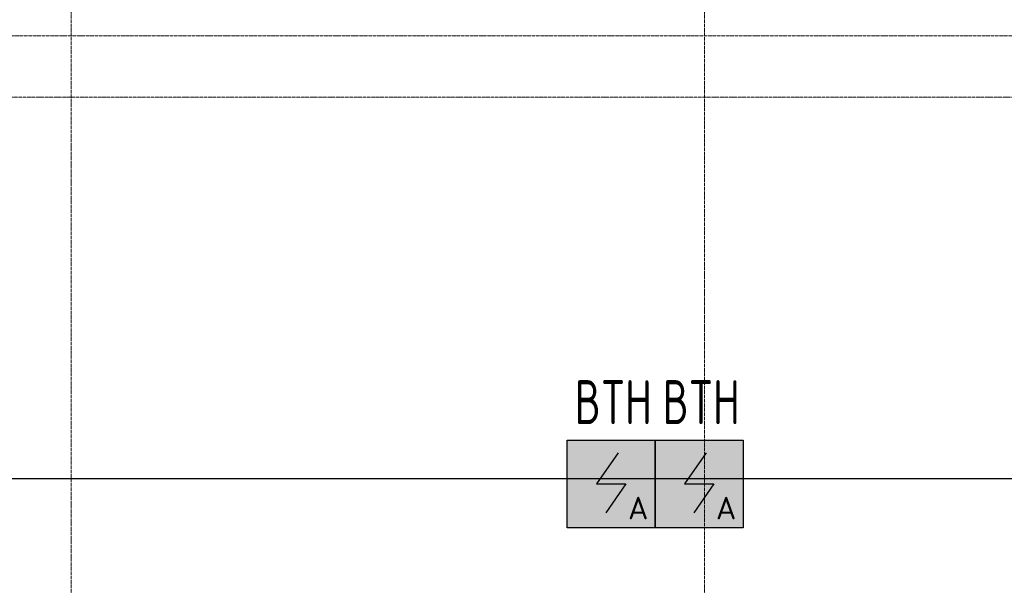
# Model space of a CAD drawing. Header units: millimetres. Extents: x -135639 to 224623, y -383017 to -59102.
# Tile 438 of 494: x 95920 to 101519, y -136046 to -132831. Entities that reach past the tile are written whole.
import ezdxf
from ezdxf.enums import TextEntityAlignment as Align

# ---------------------------------------------------------------- set-up
doc = ezdxf.new("R2010")
doc.units = ezdxf.units.MM
doc.linetypes.add('CONTINOUS', pattern=[0])
doc.linetypes.add('Линия сетки', pattern=[25, 20, -2.5, 0, -2.5])
for name, color, linetype, lineweight in [('Z-030-M_GRID', 7, 'Continuous', 9), ('ПС', 7, 'Continuous', 40), ('СС-011-ПОЖ-СИГНАЛИЗАЦИЯ', 1, 'Continuous', 30)]:
    doc.layers.add(name, color=color, linetype=linetype, lineweight=lineweight)
doc.styles.add('1111', font='isocpeur.ttf')

# ---------------------------------------------------------------- blocks, each defined once
blk = doc.blocks.new('-1 эт')
at = {"layer": 'Z-030-M_GRID', "color": 253, "linetype": 'Линия сетки', "true_color": 0xaaaaaa}
for p, q in [((104350, -19694.8), (104350, 133719.9)), ((107950, -19694.5), (107950, 133719.9)), ((154678, 59900), (-3681.8, 59900)), ((155950.9, 59550), (-3681.7, 59550))]:
    blk.add_line(p, q, dxfattribs=at)
blk = doc.blocks.new('*U4706')
at = {"lineweight": 35, "true_color": 0xffffff}
h = blk.add_hatch(color=7, dxfattribs=at)
h.dxf.hatch_style = 1
h.paths.add_polyline_path([(0, 499.6), (0, 0), (499.6, 0), (499.6, 499.6)])
at = {"color": 1, "linetype": 'ByBlock', "lineweight": -2}
for p, q in [((289.5, 426.3), (166.9, 249.8)), ((166.9, 249.8), (332.7, 249.8)), ((332.7, 249.8), (219.3, 86.3))]:
    blk.add_line(p, q, dxfattribs=at)
at = {"color": 1, "linetype": 'ByBlock', "lineweight": -2, "ltscale": 0.1}
blk.add_lwpolyline([(0, 499.6), (499.6, 499.6), (499.6, 0), (0, 0)], close=True, dxfattribs=at)
at = {"color": 1, "linetype": 'ByBlock', "lineweight": -2, "ltscale": 1000, "style": '1111'}
blk.add_text('A', height=128.1, dxfattribs=at).set_placement((403.4, 49.2), align=Align.CENTER)
at = {"color": 0, "linetype": 'ByBlock', "lineweight": -2, "style": '1111'}
blk.add_attdef('INDEX', (-63.3, -234.7), '', height=125, dxfattribs=at)
at = {"color": 0, "linetype": 'ByBlock', "lineweight": -2, "style": '1111', "flags": 1}
for tag, p in [('NAME_DEVICE', (-64.1, -421.2)), ('NUM_POM', (-81.6, -847))]:
    blk.add_attdef(tag, p, '', height=125, dxfattribs=at)
at = {"color": 0, "linetype": 'ByBlock', "lineweight": -2, "style": '1111', "width": 0.7}
blk.add_attdef('NUM_DEVICE', (-64.1, -629.5), '', height=125, dxfattribs=at)

msp = doc.modelspace()

# ---------------------------------------------------------------- linework, layer by layer
at = {"layer": 'СС-011-ПОЖ-СИГНАЛИЗАЦИЯ', "lineweight": 30}
msp.add_lwpolyline([(83877.2, -142603.8), (108340, -142603.8), (108340, -135441.1), (83576.7, -135441.1)], dxfattribs=at)

# ---------------------------------------------------------------- block references
msp.add_blockref('-1 эт', (-8136.8, -192821.5))
at = {"layer": 'ПС', "color": 7, "linetype": 'CONTINOUS', "lineweight": 30, "ltscale": 100}
ref = msp.add_blockref('*U4706', (99033.3, -135719.8), dxfattribs=dict(at, xscale=1.000736, yscale=1.000736, zscale=1.000736))
ref.add_attrib('NUM_DEVICE', 'BTH', dxfattribs={"layer": '0', "color": 0, "linetype": 'ByBlock', "lineweight": -2, "ltscale": 100, "height": 250.18, "style": '1111', "width": 0.7}).set_placement((99295, -135129.3), align=Align.CENTER)
ref = msp.add_blockref('*U4706', (99533.2, -135719.8), dxfattribs=dict(at, xscale=1.000736, yscale=1.000736, zscale=1.000736))
ref.add_attrib('NUM_DEVICE', 'BTH', dxfattribs={"layer": '0', "color": 0, "linetype": 'ByBlock', "lineweight": -2, "ltscale": 100, "height": 250.18, "style": '1111', "width": 0.7}).set_placement((99795, -135129.3), align=Align.CENTER)

doc.saveas('drawing.dxf')
